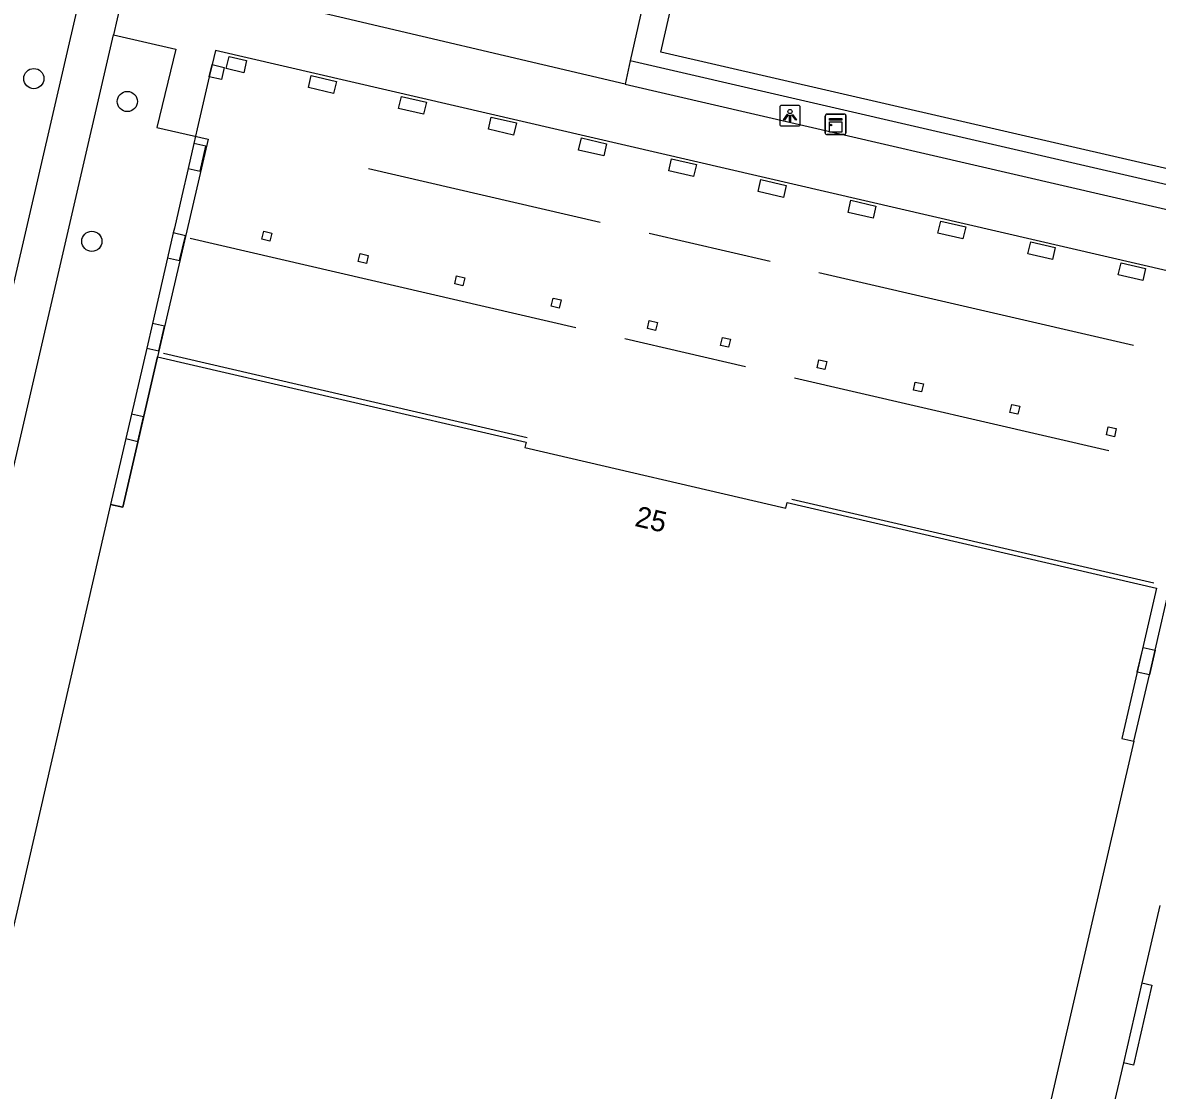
# Model space of a CAD drawing. Extents: x 161771 to 163125, y 382479 to 383177.
# Drawn here: x 162811.2 to 162866.2, y 382605.9 to 382657.6 of the extents above; entities that cross this region are included whole.
import ezdxf

# ---------------------------------------------------------------- set-up
doc = ezdxf.new("R2010")
doc.units = 0
for name, color, linetype in [('IMGEO_Boom', 7, 'Continuous'), ('IMGEO_Hek', 7, 'Continuous'), ('IMGEO_Kast', 7, 'Continuous'), ('IMGEO_Lichtpunt', 7, 'Continuous'), ('IMGEO_Muur', 7, 'Continuous'), ('IMGEO_Pand', 7, 'Continuous'), ('IMGEO_Pand_nummerreeks', 7, 'Continuous'), ('IMGEO_Pand_overbouw', 7, 'Continuous'), ('IMGEO_Rijbaan_lokaal_open', 7, 'Continuous'), ('IMGEO_Voetpad_gesloten', 7, 'Continuous'), ('IMGEO_Voetpad_open', 7, 'Continuous')]:
    doc.layers.add(name, color=color, linetype=linetype)

msp = doc.modelspace()

# ---------------------------------------------------------------- linework, layer by layer
at = {"layer": 'IMGEO_Boom'}
for centre in [(162811.77, 382654.87), (162816.299, 382653.762), (162814.581, 382646.986)]:
    msp.add_circle(centre, 0.489, dxfattribs=at)
at = {"layer": 'IMGEO_Hek'}
for points in [[(162827.989, 382650.515), (162839.206, 382647.918)], [(162847.433, 382646.015), (162841.583, 382647.368)], [(162819.339, 382647.139), (162838.029, 382642.812)], [(162865.038, 382641.935), (162849.798, 382645.467)], [(162846.251, 382640.91), (162840.406, 382642.262)], [(162818.053, 382641.566), (162835.674, 382637.486)], [(162863.855, 382636.83), (162848.624, 382640.36)], [(162848.489, 382634.499), (162866.027, 382630.435)]]:
    msp.add_lwpolyline(points, dxfattribs=at)
at = {"layer": 'IMGEO_Kast'}
for p, q in [((162850.113, 382652.23), (162850.113, 382653.071)), ((162850.113, 382653.071), (162850.113, 382652.23)), ((162850.188, 382653.155), (162851.029, 382653.155)), ((162851.029, 382653.155), (162850.188, 382653.155)), ((162851.113, 382653.08), (162851.113, 382652.239)), ((162851.113, 382652.239), (162851.113, 382653.08)), ((162851.038, 382652.155), (162850.197, 382652.155)), ((162850.197, 382652.155), (162851.038, 382652.155))]:
    msp.add_line(p, q, dxfattribs=at)
for points in [[(162850.308, 382652.945), (162850.908, 382652.945), (162850.908, 382652.86), (162850.308, 382652.86), (162850.308, 382652.945)], [(162850.308, 382652.77), (162850.908, 382652.77), (162850.908, 382652.281), (162850.308, 382652.281), (162850.308, 382652.77)]]:
    msp.add_lwpolyline(points, dxfattribs=at)
msp.add_circle((162850.392, 382652.619), 0.0377, dxfattribs=at)
for centre, start, end in [((162850.191, 382653.077), 92.4484, 184.2845), ((162850.191, 382653.077), 92.4484, 184.2845), ((162851.035, 382653.077), 2.4484, 94.2845), ((162851.035, 382653.077), 2.4484, 94.2845), ((162851.035, 382652.233), 272.4484, 4.2845), ((162851.035, 382652.233), 272.4484, 4.2845), ((162850.191, 382652.233), 182.4484, 274.2845), ((162850.191, 382652.233), 182.4484, 274.2845)]:
    msp.add_arc(centre, 0.0779, start, end, dxfattribs=at)
at = {"layer": 'IMGEO_Lichtpunt'}
for p, q in [((162847.905, 382653.476), (162847.905, 382652.669)), ((162847.905, 382653.476), (162847.905, 382652.669)), ((162848.807, 382653.571), (162847.999, 382653.571)), ((162848.807, 382653.571), (162847.999, 382653.571)), ((162848.901, 382652.669), (162848.901, 382653.476)), ((162848.901, 382652.669), (162848.901, 382653.476)), ((162847.999, 382652.575), (162848.807, 382652.575)), ((162847.999, 382652.575), (162848.807, 382652.575))]:
    msp.add_line(p, q, dxfattribs=at)
for points in [[(162848.279, 382653.14), (162848.318, 382653.112), (162848.13, 382652.85), (162848.092, 382652.877), (162848.279, 382653.14)], [(162848.381, 382653.092), (162848.428, 382653.092), (162848.428, 382652.77), (162848.381, 382652.77), (162848.381, 382653.092)], [(162848.491, 382653.112), (162848.529, 382653.139), (162848.716, 382652.877), (162848.677, 382652.849), (162848.491, 382653.112)]]:
    msp.add_lwpolyline(points, dxfattribs=at)
msp.add_circle((162848.404, 382653.274), 0.0994, dxfattribs=at)
for centre, start, end in [((162847.999, 382653.476), 90, 180), ((162847.999, 382653.476), 90, 180), ((162848.807, 382653.476), 0, 90), ((162848.807, 382653.476), 0, 90), ((162847.999, 382652.669), 180, 270), ((162847.999, 382652.669), 180, 270), ((162848.807, 382652.669), 270, 0), ((162848.807, 382652.669), 270, 360)]:
    msp.add_arc(centre, 0.0946, start, end, dxfattribs=at)
at = {"layer": 'IMGEO_Muur'}
for points in [[(162865.449, 382611.06), (162865.936, 382610.947), (162865.038, 382607.071), (162864.551, 382607.183)], [(162865.449, 382611.06), (162864.551, 382607.183)]]:
    msp.add_lwpolyline(points, dxfattribs=at)
at = {"layer": 'IMGEO_Pand'}
for points in [[(162820.857, 382654.824), (162820.27, 382654.957), (162820.406, 382655.546), (162820.991, 382655.413), (162820.857, 382654.824)], [(162821.091, 382655.352), (162821.225, 382655.936), (162822.073, 382655.743), (162821.94, 382655.158), (162821.091, 382655.352)], [(162825.075, 382654.433), (162825.211, 382655.017), (162826.428, 382654.736), (162826.293, 382654.151), (162825.075, 382654.433)], [(162829.44, 382653.424), (162829.575, 382654.009), (162830.784, 382653.729), (162830.648, 382653.145), (162829.44, 382653.424)], [(162833.795, 382652.417), (162833.931, 382653.002), (162835.148, 382652.72), (162835.013, 382652.136), (162833.795, 382652.417)], [(162820.109, 382651.59), (162819.525, 382651.725), (162819.246, 382650.517), (162819.831, 382650.382), (162820.109, 382651.59)], [(162838.295, 382651.993), (162839.513, 382651.711), (162839.378, 382651.127), (162838.16, 382651.408), (162838.295, 382651.993)], [(162842.66, 382650.984), (162843.868, 382650.705), (162843.733, 382650.12), (162842.525, 382650.399), (162842.66, 382650.984)], [(162846.996, 382649.982), (162848.223, 382649.698), (162848.088, 382649.113), (162846.861, 382649.397), (162846.996, 382649.982)], [(162851.351, 382648.975), (162852.559, 382648.696), (162852.424, 382648.111), (162851.216, 382648.39), (162851.351, 382648.975)], [(162855.706, 382647.968), (162856.914, 382647.689), (162856.779, 382647.104), (162855.571, 382647.384), (162855.706, 382647.968)], [(162819.11, 382647.256), (162818.525, 382647.391), (162818.248, 382646.191), (162818.832, 382646.056), (162819.11, 382647.256)], [(162823.206, 382646.998), (162822.817, 382647.089), (162822.906, 382647.478), (162823.296, 382647.389), (162823.206, 382646.998)], [(162860.061, 382646.961), (162861.255, 382646.685), (162861.119, 382646.101), (162859.926, 382646.377), (162860.061, 382646.961)], [(162827.577, 382646.396), (162827.964, 382646.306), (162827.877, 382645.919), (162827.486, 382646.007), (162827.577, 382646.396)], [(162864.441, 382645.949), (162865.629, 382645.674), (162865.494, 382645.09), (162864.306, 382645.364), (162864.441, 382645.949)], [(162832.253, 382645.313), (162832.641, 382645.223), (162832.551, 382644.834), (162832.161, 382644.923), (162832.253, 382645.313)], [(162836.92, 382644.232), (162837.308, 382644.144), (162837.219, 382643.753), (162836.828, 382643.846), (162836.92, 382644.232)], [(162818.099, 382642.877), (162817.514, 382643.011), (162817.238, 382641.813), (162817.822, 382641.679), (162818.099, 382642.877)], [(162841.585, 382643.152), (162841.976, 382643.06), (162841.884, 382642.672), (162841.498, 382642.765), (162841.585, 382643.152)], [(162845.132, 382642.331), (162845.518, 382642.241), (162845.426, 382641.852), (162845.038, 382641.944), (162845.132, 382642.331)], [(162817.766, 382641.385), (162816.077, 382634.101), (162815.489, 382634.236), (162810.049, 382610.694), (162809.872, 382609.93)], [(162817.766, 382641.385), (162835.62, 382637.252), (162835.559, 382636.989), (162848.203, 382634.062), (162848.263, 382634.325), (162866.153, 382630.179), (162864.47, 382622.901), (162865.064, 382622.77), (162858.566, 382594.684), (162860.028, 382594.333), (162859.93, 382593.94), (162859.922, 382593.905), (162859.73, 382593.953), (162858.855, 382590.142), (162859.047, 382590.097), (162859.041, 382590.071), (162858.946, 382589.662), (162857.474, 382589.996), (162852.609, 382569.012)], [(162849.804, 382641.248), (162850.194, 382641.161), (162850.096, 382640.77), (162849.713, 382640.859), (162849.804, 382641.248)], [(162854.472, 382640.167), (162854.864, 382640.075), (162854.773, 382639.687), (162854.384, 382639.776), (162854.472, 382640.167)], [(162859.154, 382639.083), (162859.535, 382638.997), (162859.441, 382638.606), (162859.054, 382638.692), (162859.154, 382639.083)], [(162817.085, 382638.483), (162816.5, 382638.618), (162816.226, 382637.429), (162816.811, 382637.294), (162817.085, 382638.483)], [(162863.823, 382638.002), (162864.209, 382637.913), (162864.124, 382637.521), (162863.728, 382637.611), (162863.823, 382638.002)], [(162866.088, 382627.179), (162865.81, 382625.981), (162865.227, 382626.116), (162865.505, 382627.314), (162866.088, 382627.179)]]:
    msp.add_lwpolyline(points, dxfattribs=at)
at = {"layer": 'IMGEO_Pand_overbouw'}
msp.add_lwpolyline([(162870.161, 382644.756), (162820.564, 382656.228), (162820.406, 382655.546), (162820.27, 382654.957), (162819.689, 382652.437), (162819.525, 382651.725), (162819.246, 382650.517), (162818.94, 382649.192), (162818.579, 382647.625), (162818.525, 382647.391), (162818.248, 382646.191), (162817.514, 382643.011), (162817.238, 382641.813), (162816.5, 382638.618), (162816.226, 382637.429), (162815.489, 382634.236), (162816.077, 382634.101), (162817.766, 382641.385), (162835.62, 382637.252), (162835.559, 382636.989), (162848.203, 382634.062), (162848.263, 382634.325), (162866.153, 382630.179), (162864.47, 382622.901), (162865.064, 382622.77), (162865.81, 382625.981), (162866.088, 382627.179), (162866.823, 382630.344)], dxfattribs=at)
at = {"layer": 'IMGEO_Rijbaan_lokaal_open'}
for points in [[(162841.746, 382660.536), (162840.665, 382655.728)], [(162840.41, 382654.596), (162824.729, 382658.278)], [(162840.665, 382655.728), (162840.41, 382654.596)]]:
    msp.add_lwpolyline(points, dxfattribs=at)
at = {"layer": 'IMGEO_Voetpad_gesloten'}
for points in [[(162814.396, 382660.564), (162813.883, 382658.352), (162804.709, 382618.752), (162794.983, 382621.009)], [(162816.341, 382660.104), (162815.621, 382656.989)], [(162809.872, 382609.93), (162806.24, 382610.804), (162805.454, 382610.991), (162805.013, 382611.112), (162815.621, 382656.989)]]:
    msp.add_lwpolyline(points, dxfattribs=at)
at = {"layer": 'IMGEO_Voetpad_open'}
for points in [[(162914.887, 382729.3), (162895.285, 382643.911), (162842.136, 382656.151), (162861.735, 382741.595), (162914.887, 382729.3)], [(162815.621, 382656.989), (162818.654, 382656.294), (162817.729, 382652.496), (162820.213, 382651.936), (162817.766, 382641.385)], [(162895.896, 382642.97), (162840.665, 382655.728)], [(162840.41, 382654.596), (162867.922, 382648.242), (162898.907, 382641.09), (162902.203, 382640.3), (162893.416, 382602.291), (162895.849, 382601.727), (162896.244, 382603.431), (162910.373, 382600.187), (162909.148, 382594.845), (162905.453, 382578.727), (162895.606, 382535.78)], [(162866.318, 382614.814), (162865.449, 382611.06)], [(162864.551, 382607.183), (162863.689, 382603.458)]]:
    msp.add_lwpolyline(points, dxfattribs=at)

# ---------------------------------------------------------------- texts
at = {"layer": 'IMGEO_Pand_nummerreeks'}
msp.add_text('25', height=1, rotation=346.7704, dxfattribs=at).set_placement((162840.838, 382633.204))

doc.saveas('drawing.dxf')
